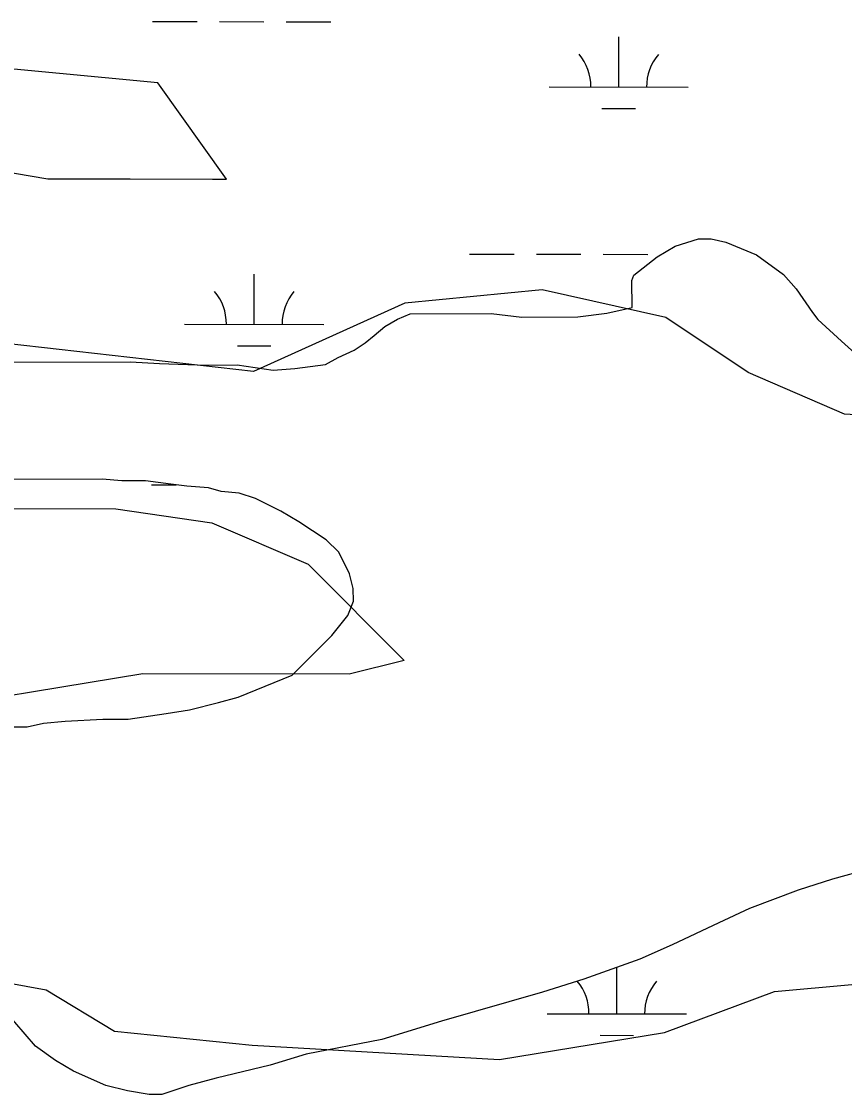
# Model space of a CAD drawing. Extents: x 3219052 to 3256913, y 800770 to 826146.
# Drawn here: x 3230073 to 3230665, y 818808 to 819578 of the extents above; entities that cross this region are included whole.
import ezdxf

# ---------------------------------------------------------------- set-up
doc = ezdxf.new("R2010")
doc.units = 0
for name, color, linetype in [('V-SITE-VEGE', 7, 'Continuous'), ('V-TOPO-SHOR', 7, 'Continuous'), ('V-WETL-SWMP', 7, 'Continuous')]:
    doc.layers.add(name, color=color, linetype=linetype)

msp = doc.modelspace()

# ---------------------------------------------------------------- linework, layer by layer
at = {"layer": 'V-SITE-VEGE'}
for p, q in [((3230542.94, 819416.78), (3230559.77, 819422.02)), ((3230559.77, 819422.02), (3230568.84, 819422.05)), ((3230568.84, 819422.05), (3230579.22, 819419.49)), ((3230530.01, 819408.95), (3230542.94, 819416.78)), ((3230579.22, 819419.49), (3230601.29, 819410.5)), ((3230513.2, 819395.94), (3230530.01, 819408.95)), ((3230601.29, 819410.5), (3230620.77, 819396.31)), ((3230511.92, 819392.04), (3230513.2, 819395.94)), ((3230511.99, 819372.61), (3230511.92, 819392.04)), ((3230620.77, 819396.31), (3230629.88, 819385.97)), ((3230629.88, 819385.97), (3230641.6, 819369.16)), ((3230343.53, 819364.25), (3230352.59, 819368.17)), ((3230352.59, 819368.17), (3230410.91, 819368.37)), ((3230410.91, 819368.37), (3230432.95, 819365.85)), ((3230432.95, 819365.85), (3230473.13, 819365.99)), ((3230473.13, 819365.99), (3230493.86, 819368.65)), ((3230493.86, 819368.65), (3230511.99, 819372.61)), ((3230641.6, 819369.16), (3230645.51, 819363.99)), ((3230326.72, 819352.53), (3230334.48, 819359.03)), ((3230334.48, 819359.03), (3230343.53, 819364.25)), ((3230645.51, 819363.99), (3230662.41, 819348.5)), ((3230320.26, 819347.32), (3230326.72, 819352.53)), ((3230312.5, 819342.11), (3230320.26, 819347.32)), ((3230662.41, 819348.5), (3230676.71, 819335.58)), ((3230291.8, 819331.67), (3230300.85, 819336.89)), ((3230300.85, 819336.89), (3230312.5, 819342.11)), ((3230013.15, 819333.31), (3230151.82, 819333.78)), ((3230151.82, 819333.78), (3230172.56, 819332.56)), ((3230172.56, 819332.56), (3230206.26, 819331.38)), ((3230206.26, 819331.38), (3230228.3, 819331.45)), ((3230228.3, 819331.45), (3230254.23, 819327.65)), ((3230254.23, 819327.65), (3230269.78, 819329)), ((3230269.78, 819329), (3230291.8, 819331.67)), ((3230131.38, 819249.47), (3229986.22, 819248.97)), ((3230145.64, 819248.23), (3230131.38, 819249.47)), ((3230162.48, 819248.28), (3230145.64, 819248.23)), ((3230180.64, 819245.75), (3230162.48, 819248.28)), ((3230192.31, 819244.49), (3230180.64, 819245.75)), ((3230207.86, 819243.25), (3230192.31, 819244.49)), ((3230216.95, 819240.69), (3230207.86, 819243.25)), ((3230229.91, 819239.44), (3230216.95, 819240.69)), ((3230241.59, 819235.59), (3230229.91, 819239.44)), ((3230259.76, 819226.58), (3230241.59, 819235.59)), ((3230272.75, 819218.85), (3230259.76, 819226.58)), ((3230292.23, 819205.96), (3230272.75, 819218.85)), ((3230301.34, 819196.92), (3230292.23, 819205.96)), ((3230309.17, 819181.39), (3230301.34, 819196.92)), ((3230311.79, 819171.03), (3230309.17, 819181.39)), ((3230311.82, 819161.96), (3230311.79, 819171.03)), ((3230307.97, 819151.57), (3230311.82, 819161.96)), ((3230296.36, 819137.28), (3230307.97, 819151.57)), ((3230267.94, 819108.67), (3230296.36, 819137.28)), ((3230229.12, 819092.98), (3230267.94, 819108.67)), ((3230194.15, 819083.79), (3230214.87, 819089.05)), ((3230214.87, 819089.05), (3230229.12, 819092.98)), ((3230150.11, 819077.16), (3230177.31, 819081.14)), ((3230177.31, 819081.14), (3230194.15, 819083.79)), ((3230077.55, 819071.73), (3230089.21, 819074.36)), ((3230089.21, 819074.36), (3230104.75, 819075.71)), ((3230104.75, 819075.71), (3230131.97, 819077.1)), ((3230131.97, 819077.1), (3230150.11, 819077.16)), ((3230064.59, 819071.68), (3230077.55, 819071.73)), ((3230689.62, 818971.44), (3230655.96, 818962.26)), ((3230655.96, 818962.26), (3230631.36, 818954.39)), ((3230631.36, 818954.39), (3230596.41, 818941.31)), ((3230596.41, 818941.31), (3230574.42, 818930.87)), ((3230574.42, 818930.87), (3230540.77, 818915.2)), ((3230540.77, 818915.2), (3230517.48, 818904.75)), ((3230517.48, 818904.75), (3230477.35, 818890.36)), ((3230477.35, 818890.36), (3230447.58, 818881.18)), ((3230447.58, 818881.18), (3230375.07, 818860.2)), ((3230083.53, 818842.35), (3230061.4, 818868.2)), ((3230375.07, 818860.2), (3230332.35, 818847.09)), ((3230097.81, 818832.03), (3230083.53, 818842.35)), ((3230332.35, 818847.09), (3230277.95, 818836.54)), ((3230277.95, 818836.54), (3230252.06, 818828.67)), ((3230110.8, 818824.3), (3230097.81, 818832.03)), ((3230252.06, 818828.67), (3230213.21, 818819.47)), ((3230134.17, 818814.01), (3230110.8, 818824.3)), ((3230213.21, 818819.47), (3230193.78, 818814.22)), ((3230149.73, 818810.18), (3230134.17, 818814.01)), ((3230193.78, 818814.22), (3230174.37, 818807.67)), ((3230165.29, 818807.64), (3230149.73, 818810.18)), ((3230174.37, 818807.67), (3230165.29, 818807.64))]:
    msp.add_line(p, q, dxfattribs=at)
at = {"layer": 'V-TOPO-SHOR'}
for points in [[(3230033.14, 819475.17), (3230092.34, 819465.17), (3230151.56, 819465.05), (3230210.78, 819464.92), (3230220.65, 819464.9), (3230171.45, 819534.1), (3230062.89, 819544.2)], [(3230832.25, 819285.95), (3230664.47, 819296.17), (3230595.44, 819325.93), (3230536.3, 819365.54), (3230447.51, 819385.46), (3230348.78, 819375.8), (3230240.11, 819326.67), (3230151.29, 819336.73), (3230062.48, 819346.79)], [(3230042.49, 819228.38), (3230141.19, 819228.18), (3230210.27, 819218.16), (3230279.3, 819188.41), (3230348.25, 819119.17), (3230308.74, 819109.38), (3230160.69, 819109.69), (3229982.96, 819080.45)], [(3229982.58, 818902.78), (3230091.12, 818882.81), (3230140.41, 818853.1), (3230239.09, 818843.02), (3230416.74, 818832.78), (3230535.23, 818852.27), (3230614.25, 818881.72), (3230722.85, 818891.36)]]:
    msp.add_lwpolyline(points, dxfattribs=at)
at = {"layer": 'V-WETL-SWMP'}
for p, q in [((3230167.66, 819578.04), (3230199.66, 819577.98)), ((3230215.66, 819577.94), (3230247.66, 819577.88)), ((3230263.66, 819577.84), (3230295.66, 819577.78)), ((3230502.4, 819530.91), (3230502.48, 819566.91)), ((3230452.4, 819531.02), (3230552.4, 819530.81)), ((3230490.37, 819515.51), (3230514.37, 819515.46)), ((3230542.94, 819416.77), (3230559.77, 819422.02)), ((3230559.77, 819422.02), (3230568.84, 819422.05)), ((3230568.84, 819422.05), (3230579.22, 819419.49)), ((3230530.01, 819408.95), (3230542.94, 819416.77)), ((3230579.22, 819419.49), (3230601.28, 819410.5)), ((3230395.31, 819411.07), (3230427.31, 819411)), ((3230443.31, 819410.96), (3230475.31, 819410.9)), ((3230491.31, 819410.86), (3230523.31, 819410.8)), ((3230513.2, 819395.94), (3230530.01, 819408.95)), ((3230601.28, 819410.5), (3230620.77, 819396.31)), ((3230240.61, 819360.65), (3230240.68, 819396.65)), ((3230511.92, 819392.04), (3230513.2, 819395.94)), ((3230511.99, 819372.6), (3230511.92, 819392.04)), ((3230620.77, 819396.31), (3230629.88, 819385.97)), ((3230629.88, 819385.97), (3230641.6, 819369.16)), ((3230343.53, 819364.25), (3230352.59, 819368.17)), ((3230352.59, 819368.17), (3230410.91, 819368.37)), ((3230410.91, 819368.37), (3230432.95, 819365.85)), ((3230432.95, 819365.85), (3230473.13, 819365.99)), ((3230473.13, 819365.99), (3230493.86, 819368.65)), ((3230493.86, 819368.65), (3230511.99, 819372.6)), ((3230641.6, 819369.16), (3230645.51, 819363.99)), ((3230190.61, 819360.75), (3230290.61, 819360.54)), ((3230326.72, 819352.53), (3230334.48, 819359.03)), ((3230334.48, 819359.03), (3230343.53, 819364.25)), ((3230645.51, 819363.99), (3230662.41, 819348.5)), ((3230320.26, 819347.32), (3230326.72, 819352.53)), ((3230228.58, 819345.24), (3230252.58, 819345.19)), ((3230312.5, 819342.11), (3230320.26, 819347.32)), ((3230662.41, 819348.5), (3230676.71, 819335.58)), ((3230291.8, 819331.67), (3230300.86, 819336.89)), ((3230300.86, 819336.89), (3230312.5, 819342.11)), ((3230013.15, 819333.31), (3230151.82, 819333.78)), ((3230151.82, 819333.78), (3230172.56, 819332.56)), ((3230172.56, 819332.56), (3230206.26, 819331.38)), ((3230206.26, 819331.38), (3230228.3, 819331.45)), ((3230228.3, 819331.45), (3230254.23, 819327.65)), ((3230254.23, 819327.65), (3230269.78, 819329)), ((3230269.78, 819329), (3230291.8, 819331.67)), ((3230131.38, 819249.47), (3229986.22, 819248.97)), ((3230145.64, 819248.22), (3230131.38, 819249.47)), ((3230162.48, 819248.28), (3230145.64, 819248.22)), ((3230180.64, 819245.75), (3230162.48, 819248.28)), ((3230166.96, 819245.37), (3230184.53, 819245.33)), ((3230192.31, 819244.5), (3230180.64, 819245.75)), ((3230207.86, 819243.25), (3230192.31, 819244.5)), ((3230216.94, 819240.69), (3230207.86, 819243.25)), ((3230229.91, 819239.44), (3230216.94, 819240.69)), ((3230241.59, 819235.59), (3230229.91, 819239.44)), ((3230259.76, 819226.58), (3230241.59, 819235.59)), ((3230272.75, 819218.85), (3230259.76, 819226.58)), ((3230292.23, 819205.96), (3230272.75, 819218.85)), ((3230301.34, 819196.92), (3230292.23, 819205.96)), ((3230309.17, 819181.39), (3230301.34, 819196.92)), ((3230311.79, 819171.03), (3230309.17, 819181.39)), ((3230311.83, 819161.96), (3230311.79, 819171.03)), ((3230307.97, 819151.58), (3230311.83, 819161.96)), ((3230296.36, 819137.28), (3230307.97, 819151.58)), ((3230267.94, 819108.67), (3230296.36, 819137.28)), ((3230229.12, 819092.99), (3230267.94, 819108.67)), ((3230194.15, 819083.79), (3230214.87, 819089.05)), ((3230214.87, 819089.05), (3230229.12, 819092.99)), ((3230150.11, 819077.16), (3230177.31, 819081.14)), ((3230177.31, 819081.14), (3230194.15, 819083.79)), ((3230077.55, 819071.73), (3230089.21, 819074.36)), ((3230089.21, 819074.36), (3230104.75, 819075.71)), ((3230104.75, 819075.71), (3230131.97, 819077.1)), ((3230131.97, 819077.1), (3230150.11, 819077.16)), ((3230064.59, 819071.68), (3230077.55, 819071.73)), ((3230689.62, 818971.44), (3230655.96, 818962.26)), ((3230655.96, 818962.26), (3230631.36, 818954.39)), ((3230631.36, 818954.39), (3230596.41, 818941.31)), ((3230596.41, 818941.31), (3230574.42, 818930.87)), ((3230574.42, 818930.87), (3230540.77, 818915.2)), ((3230540.77, 818915.2), (3230517.48, 818904.75)), ((3230517.48, 818904.75), (3230477.35, 818890.36)), ((3230501.01, 818865.56), (3230501.08, 818898.87)), ((3230477.35, 818890.36), (3230447.58, 818881.19)), ((3230447.58, 818881.19), (3230375.07, 818860.2)), ((3230083.52, 818842.35), (3230061.4, 818868.2)), ((3230451.01, 818865.67), (3230551.01, 818865.46)), ((3230375.07, 818860.2), (3230332.35, 818847.09)), ((3230488.97, 818850.16), (3230512.97, 818850.11)), ((3230097.81, 818832.03), (3230083.52, 818842.35)), ((3230332.35, 818847.09), (3230277.95, 818836.54)), ((3230277.95, 818836.54), (3230252.06, 818828.67)), ((3230110.8, 818824.3), (3230097.81, 818832.03)), ((3230252.06, 818828.67), (3230213.21, 818819.47)), ((3230134.17, 818814.01), (3230110.8, 818824.3)), ((3230213.21, 818819.47), (3230193.78, 818814.22)), ((3230149.73, 818810.18), (3230134.17, 818814.01)), ((3230193.78, 818814.22), (3230174.37, 818807.67)), ((3230165.29, 818807.64), (3230149.73, 818810.18)), ((3230174.37, 818807.67), (3230165.29, 818807.64))]:
    msp.add_line(p, q, dxfattribs=at)
for centre, start, end in [((3230447.16, 819531.5), 359.10809, 40.65175), ((3230557.65, 819531.27), 139.10809, 180.65175), ((3230185.37, 819361.24), 359.10809, 40.65175), ((3230295.85, 819361.01), 139.10809, 180.65175), ((3230445.77, 818866.15), 359.10809, 40.22874), ((3230556.25, 818865.92), 139.10809, 180.65175)]:
    msp.add_arc(centre, 35.25, start, end, dxfattribs=at)

doc.saveas('drawing.dxf')
